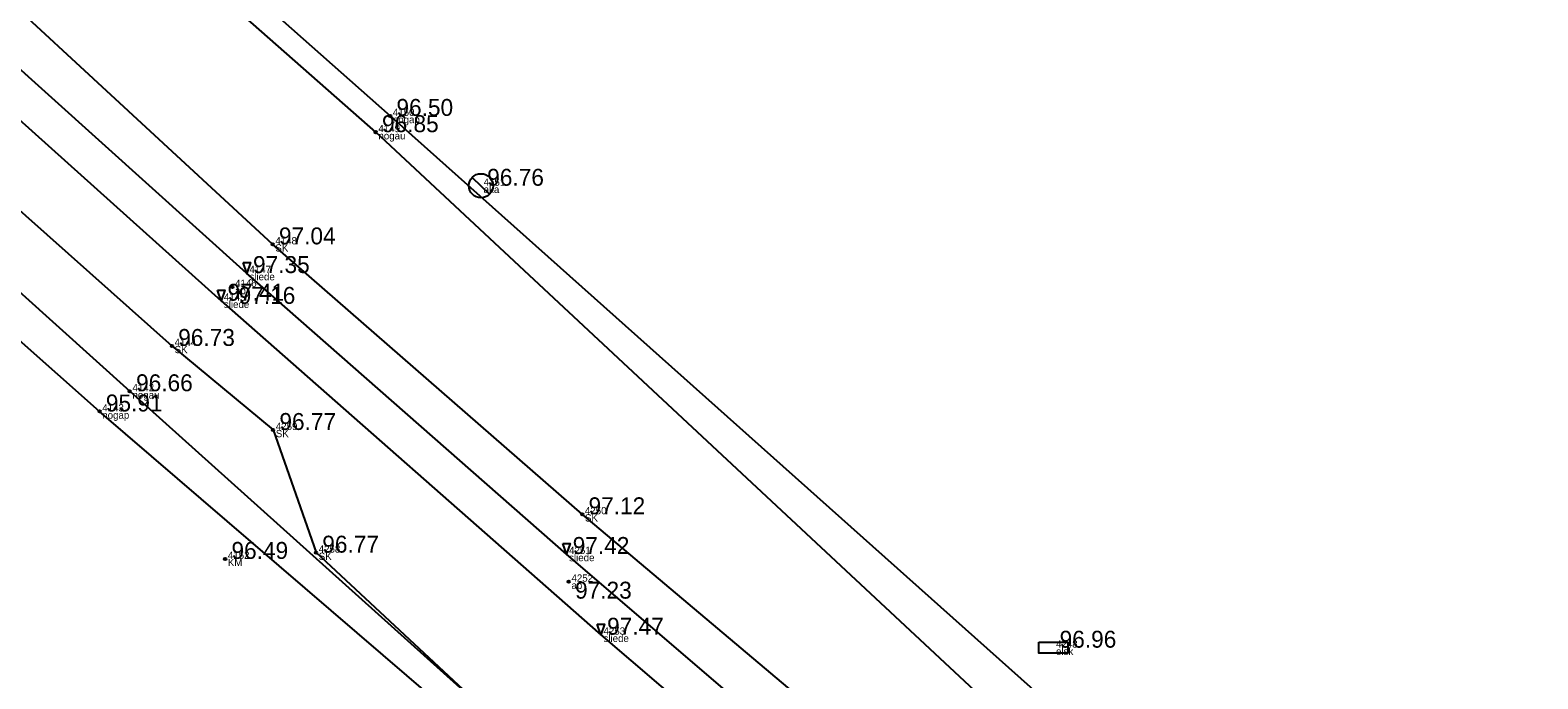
# Model space of a CAD drawing. Extents: x 614911 to 615803, y 262110 to 264311.
# Drawn here: x 615660.6 to 615722.9, y 264159.4 to 264186.2 of the extents above; entities that cross this region are included whole.
import ezdxf

# ---------------------------------------------------------------- set-up
doc = ezdxf.new("R2010")
doc.units = 0
for name, color, linetype in [('Level 12', 7, 'Continuous'), ('Level 18', 7, 'Continuous'), ('Level 31', 7, 'Continuous'), ('Level 37', 7, 'Continuous'), ('Level 53', 7, 'Continuous'), ('Level 54', 7, 'Continuous'), ('Level 57', 7, 'Continuous'), ('Level 58', 7, 'Continuous')]:
    doc.layers.add(name, color=color, linetype=linetype)

msp = doc.modelspace()

# ---------------------------------------------------------------- linework, layer by layer
at = {"layer": 'Level 12'}
msp.add_line((615678.866, 264180.087), (615679.584, 264179.391), dxfattribs=at)
msp.add_circle((615679.225, 264179.739), 0.5, dxfattribs=at)
at = {"layer": 'Level 18'}
msp.add_lwpolyline([(615702.281, 264160.872), (615703.481, 264160.872), (615703.481, 264160.422), (615702.281, 264160.422)], close=True, dxfattribs=at)
at = {"layer": 'Level 31'}
for points in [[(615550.836, 264303.699), (615565.947, 264286.87), (615580.435, 264272.627), (615620.447, 264233.205), (615638.898, 264215.233), (615657.591, 264198.466), (615675.473, 264182.627), (615703.834, 264157.321), (615706.022, 264155.415), (615724.24, 264139.85), (615743.993, 264123.553), (615763.286, 264108.956)], [(615762.569, 264108.432), (615743.376, 264122.276), (615723.221, 264138.687), (615705.147, 264153.725), (615674.877, 264181.955), (615656.951, 264197.747), (615637.976, 264214.014), (615619.221, 264231.816), (615602.006, 264248.823), (615581.186, 264269.584), (615564.897, 264285.757), (615549.808, 264302.584)], [(615540.752, 264293.153), (615554.871, 264276.489), (615571.152, 264259.742), (615591.296, 264239.745), (615608.637, 264222.837), (615628.706, 264203.767), (615646.768, 264187.421), (615664.713, 264171.246), (615679.702, 264157.791), (615695.65, 264144.718), (615713.644, 264129.017), (615734.176, 264112.026), (615754.636, 264096.634)], [(615753.478, 264095.562), (615733.7, 264111.337), (615712.842, 264127.996), (615696.82, 264142.035), (615679.383, 264156.731), (615663.464, 264170.411), (615645.861, 264186.034), (615627.735, 264202.684), (615607.548, 264221.434), (615590.341, 264238.61), (615571.816, 264257.419), (615555.77, 264271.235), (615553.667, 264275.682), (615546.609, 264281.236), (615539.858, 264291.16)]]:
    msp.add_lwpolyline(points, dxfattribs=at)
at = {"layer": 'Level 37'}
for points in [[(615761.079, 264103.167), (615740.608, 264118.87), (615720.064, 264135.41), (615702.164, 264150.358), (615683.412, 264166.162), (615670.618, 264177.317), (615652.713, 264193.863), (615634.786, 264210.699), (615620.941, 264223.967), (615615.966, 264228.972), (615599.176, 264245.886), (615578.012, 264266.798), (615562.423, 264283.045), (615547.324, 264299.857)], [(615759.565, 264101.106), (615739.143, 264117.266), (615718.667, 264134.033), (615701.498, 264148.445), (615682.756, 264164.518), (615669.543, 264176.126), (615651.347, 264192.511), (615633.272, 264209.191), (615614.204, 264227.4), (615597.285, 264244.019), (615576.358, 264265.082), (615560.633, 264281.446), (615545.346, 264297.738)], [(615544.24, 264296.658), (615559.48, 264280.438), (615575.312, 264263.924), (615595.914, 264243.146), (615613.083, 264226.335), (615632.332, 264207.923), (615650.408, 264191.231), (615668.49, 264174.989), (615684.179, 264161.185), (615702.875, 264145.178), (615717.148, 264133.231), (615738.189, 264116.022), (615758.45, 264099.985)], [(615540.752, 264293.153), (615550.108, 264282.114), (615552.773, 264283.226), (615557.41, 264278.457), (615573.64, 264261.965), (615593.655, 264241.56), (615611.026, 264224.494), (615630.543, 264205.827), (615648.416, 264189.194), (615666.454, 264173.12), (615670.636, 264169.646), (615672.409, 264164.575), (615679.702, 264157.791), (615684.212, 264153.509), (615692.685, 264150.342), (615697.341, 264145.636), (615715.517, 264131.224), (615736.783, 264114.465), (615756.444, 264098.349)]]:
    msp.add_lwpolyline(points, dxfattribs=at)
at = {"layer": 'Level 57'}
for centre in [(615675.473, 264182.627), (615674.877, 264181.955), (615670.618, 264177.317), (615668.952, 264175.558), (615666.454, 264173.12), (615664.713, 264171.246), (615663.464, 264170.411), (615670.636, 264169.646), (615683.412, 264166.162), (615672.409, 264164.575), (615668.655, 264164.317), (615682.855, 264163.374)]:
    msp.add_circle(centre, 0.05, dxfattribs=at)
at = {"layer": 'Level 58'}
for points in [[(615669.396, 264176.564), (615669.696, 264176.564), (615669.546, 264176.131)], [(615668.34, 264175.422), (615668.64, 264175.422), (615668.49, 264174.989)], [(615682.608, 264164.954), (615682.908, 264164.954), (615682.758, 264164.521)], [(615684.029, 264161.618), (615684.329, 264161.618), (615684.179, 264161.185)]]:
    msp.add_lwpolyline(points, close=True, dxfattribs=at)
for centre in [(615675.473, 264182.627), (615674.877, 264181.955), (615670.618, 264177.317), (615668.952, 264175.558), (615666.454, 264173.12), (615664.713, 264171.246), (615663.464, 264170.411), (615670.636, 264169.646), (615683.412, 264166.162), (615672.409, 264164.575), (615668.655, 264164.317), (615682.855, 264163.374)]:
    msp.add_circle(centre, 0.05, dxfattribs=at)

# ---------------------------------------------------------------- texts
at = {"layer": 'Level 53'}
for s, p in [(' nogap', (615675.473, 264182.327)), (' nogau', (615674.877, 264181.655)), (' aka', (615679.225, 264179.439)), (' SK', (615670.618, 264177.017)), (' sliede', (615669.546, 264175.831)), (' ap', (615668.952, 264175.258)), (' sliede', (615668.49, 264174.689)), (' SK', (615666.454, 264172.82)), (' nogau', (615664.713, 264170.946)), (' nogap', (615663.464, 264170.111)), (' SK', (615670.636, 264169.346)), (' SK', (615683.412, 264165.862)), (' SK', (615672.409, 264164.275)), (' KM', (615668.655, 264164.017)), (' sliede', (615682.758, 264164.221)), (' ap', (615682.855, 264163.074)), (' sliede', (615684.179, 264160.885)), (' elsk', (615702.881, 264160.347))]:
    msp.add_text(s, height=0.3, dxfattribs=at).set_placement(p)
at = {"layer": 'Level 54'}
for s, p in [(' 4150', (615675.473, 264182.627)), (' 4149', (615674.877, 264181.955)), (' 4151', (615679.225, 264179.739)), (' 4148', (615670.618, 264177.317)), (' 4147', (615669.546, 264176.131)), (' 4146', (615668.952, 264175.558)), (' 4145', (615668.49, 264174.989)), (' 4144', (615666.454, 264173.12)), (' 4142', (615664.713, 264171.246)), (' 4143', (615663.464, 264170.411)), (' 4259', (615670.636, 264169.646)), (' 4250', (615683.412, 264166.162)), (' 4152', (615668.655, 264164.317)), (' 4258', (615672.409, 264164.575)), (' 4251', (615682.758, 264164.521)), (' 4252', (615682.855, 264163.374)), (' 4253', (615684.179, 264161.185)), (' 4248', (615702.881, 264160.647))]:
    msp.add_text(s, height=0.3, dxfattribs=at).set_placement(p)
at = {"layer": 'Level 58'}
for s, p in [(' 96.50', (615675.473, 264182.627)), (' 96.85', (615674.877, 264181.955)), (' 96.76', (615679.225, 264179.739)), (' 97.04', (615670.618, 264177.317)), (' 97.35', (615669.546, 264176.131)), (' 97.41', (615668.49, 264174.989)), (' 97.16', (615668.952, 264174.858)), (' 96.73', (615666.454, 264173.12)), (' 96.66', (615664.713, 264171.246)), (' 95.91', (615663.464, 264170.411)), (' 96.77', (615670.636, 264169.646)), (' 97.12', (615683.412, 264166.162)), (' 96.77', (615672.409, 264164.575)), (' 97.42', (615682.758, 264164.521)), (' 96.49', (615668.655, 264164.317)), (' 97.23', (615682.855, 264162.674)), (' 97.47', (615684.179, 264161.185)), (' 96.96', (615702.881, 264160.647))]:
    msp.add_text(s, height=0.7, dxfattribs=at).set_placement(p)

doc.saveas('drawing.dxf')
